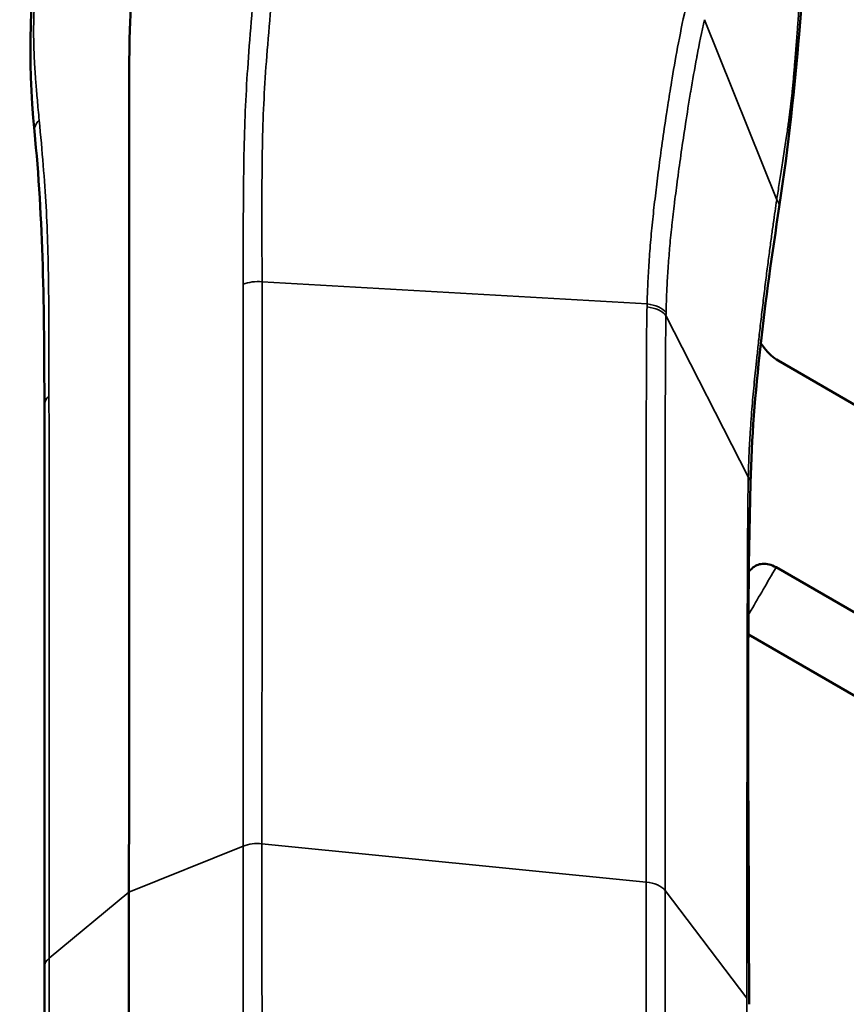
# Model space of a CAD drawing. Header units: millimetres. Extents: x 0 to 2100, y 0 to 1485.
# Tile 336 of 656: x 1615 to 1631, y 990 to 1009. Entities that reach past the tile are written whole.
import ezdxf

# ---------------------------------------------------------------- set-up
doc = ezdxf.new("R2010")
doc.units = ezdxf.units.MM
doc.header["$LTSCALE"] = 5
doc.layers.add('Sichtbar (ISO)', color=7, linetype='Continuous', lineweight=50)
doc.layers.add('Sichtbar schmal (ISO)', color=7, linetype='Continuous', lineweight=35)

msp = doc.modelspace()

# ---------------------------------------------------------------- linework, layer by layer
at = {"layer": 'Sichtbar (ISO)'}
for p, q in [((1629.7664, 1002.3872), (1640.9909, 995.9067)), ((1627.174, 998.8317), (1627.1741, 998.8318)), ((1629.7241, 998.3291), (1640.9909, 991.8242)), ((1629.1795, 997.0105), (1642.6658, 989.2242)), ((1627.1736, 990.8202), (1627.1736, 990.8202))]:
    msp.add_line(p, q, dxfattribs=at)
for centre, major_axis, ratio, start_param, end_param in [((1615.8567, 1001.5205), (-0.5, -0.0003), 0.5781396, 6.2831324, 6.2831964), ((1629.054, 994.1436), (-3.35, 5.8024), 0.5773508, 5.8212282, 5.8213913), ((1629.054, 994.1436), (-2.6, 4.5033), 0.5773508, 6.034432, 6.0344687), ((1615.8574, 990.4894), (-0.5, 0.0001), 0.5771815, 0.0000443, 0.0000839)]:
    msp.add_ellipse(centre, major_axis=major_axis, ratio=ratio, start_param=start_param, end_param=end_param, dxfattribs=at)
for points, knots in [([(1617.0173, 991.9483), (1617.0176, 992.2463), (1617.018, 992.5414), (1617.0183, 992.8336), (1617.0186, 993.1317), (1617.0188, 993.4267), (1617.019, 993.7186), (1617.0193, 994.0168), (1617.0195, 994.3118), (1617.0197, 994.6036), (1617.0197, 994.7186), (1617.0198, 994.8331), (1617.0199, 994.9471), (1617.02, 995.1289), (1617.02, 995.3094), (1617.0201, 995.4886), (1617.0203, 995.7871), (1617.0204, 996.0821), (1617.0204, 996.3737), (1617.0205, 996.6722), (1617.0206, 996.9672), (1617.0206, 997.2588), (1617.0207, 997.4186), (1617.0207, 997.5774), (1617.0207, 997.7353), (1617.0207, 997.8722), (1617.0207, 998.0084), (1617.0207, 998.1438), (1617.0207, 998.4424), (1617.0207, 998.7374), (1617.0207, 999.0289), (1617.0206, 999.3276), (1617.0206, 999.6226), (1617.0205, 999.9139), (1617.0205, 1000.0529), (1617.0205, 1000.191), (1617.0205, 1000.3283), (1617.0204, 1000.4863), (1617.0204, 1000.6432), (1617.0204, 1000.799), (1617.0203, 1001.098), (1617.0203, 1001.3931), (1617.0202, 1001.6842), (1617.0201, 1001.9833), (1617.0201, 1002.2783), (1617.02, 1002.5692), (1617.02, 1002.6265), (1617.0199, 1002.6836), (1617.0199, 1002.7406), (1617.0198, 1002.9812), (1617.0198, 1003.2191), (1617.0197, 1003.4543), (1617.0196, 1003.7534), (1617.0195, 1004.0483), (1617.0195, 1004.3393), (1617.0195, 1004.5566), (1617.0196, 1004.7718), (1617.0196, 1004.985), (1617.0197, 1005.0651), (1617.0197, 1005.1449), (1617.0198, 1005.2244), (1617.02, 1005.5239), (1617.0203, 1005.8194), (1617.0205, 1006.1093), (1617.0207, 1006.4104), (1617.0208, 1006.7055), (1617.021, 1006.9935), (1617.021, 1007.0199), (1617.021, 1007.0462), (1617.021, 1007.0725), (1617.0212, 1007.346), (1617.0217, 1007.6132), (1617.0223, 1007.8771), (1617.0231, 1008.1737), (1617.0241, 1008.466), (1617.0311, 1008.7571), (1617.033, 1008.8344), (1617.0353, 1008.9115), (1617.0381, 1008.9885), (1617.046, 1009.1999), (1617.0576, 1009.4108), (1617.0766, 1009.6157), (1617.1021, 1009.8926), (1617.1412, 1010.1587), (1617.186, 1010.4283), (1617.2061, 1010.5493), (1617.2273, 1010.6709), (1617.2489, 1010.7895), (1617.2745, 1010.9307), (1617.3022, 1011.0758), (1617.3299, 1011.2147), (1617.3574, 1011.3528), (1617.3848, 1011.484), (1617.4146, 1011.6201), (1617.4432, 1011.7502), (1617.4739, 1011.8851), (1617.5056, 1012.0204), (1617.5365, 1012.1526), (1617.5682, 1012.2849), (1617.6004, 1012.4174), (1617.6084, 1012.4499), (1617.6163, 1012.4824), (1617.6243, 1012.5149), (1617.6484, 1012.6133), (1617.673, 1012.7123), (1617.6979, 1012.8121), (1617.7305, 1012.942), (1617.7636, 1013.073), (1617.7974, 1013.2051), (1617.8304, 1013.3346), (1617.8641, 1013.4652), (1617.8982, 1013.5969), (1617.9317, 1013.7262), (1617.9657, 1013.8564), (1618.0002, 1013.9878), (1618.0311, 1014.1055), (1618.0623, 1014.2241), (1618.0939, 1014.3434), (1618.097, 1014.3549), (1618.1, 1014.3663), (1618.103, 1014.3778), (1618.1372, 1014.5067), (1618.1717, 1014.6364), (1618.2066, 1014.7672), (1618.241, 1014.896), (1618.2758, 1015.0257), (1618.3109, 1015.1563), (1618.3454, 1015.2848), (1618.3803, 1015.4141), (1618.4155, 1015.5444), (1618.4502, 1015.6728), (1618.4853, 1015.8022), (1618.5207, 1015.9325), (1618.555, 1016.0586), (1618.5896, 1016.1856), (1618.6245, 1016.3134), (1618.6601, 1016.4439), (1618.696, 1016.5753), (1618.7322, 1016.7076), (1618.7674, 1016.8357), (1618.8028, 1016.9648), (1618.8385, 1017.0947), (1618.8737, 1017.2228), (1618.9092, 1017.3517), (1618.945, 1017.4816), (1618.9803, 1017.6096), (1619.0159, 1017.7385), (1619.0517, 1017.8682), (1619.0871, 1017.9962), (1619.1228, 1018.125), (1619.1587, 1018.2547), (1619.1751, 1018.3138), (1619.1915, 1018.3731), (1619.208, 1018.4326), (1619.2272, 1018.5018), (1619.2464, 1018.5712), (1619.2658, 1018.6409), (1619.3012, 1018.7687), (1619.337, 1018.8973), (1619.373, 1019.0268), (1619.4085, 1019.1546), (1619.4443, 1019.2833), (1619.4803, 1019.4127), (1619.5159, 1019.5404), (1619.5517, 1019.6689), (1619.5877, 1019.7982), (1619.6233, 1019.9259), (1619.6592, 1020.0544), (1619.6953, 1020.1836), (1619.731, 1020.3113), (1619.7669, 1020.4398), (1619.803, 1020.5689), (1619.8166, 1020.6174), (1619.8301, 1020.6661), (1619.8438, 1020.7148)], [0, 0, 0, 0, 0.0221487, 0.0221487, 0.0221487, 0.0447451, 0.0447451, 0.0447451, 0.0678251, 0.0678251, 0.0678251, 0.0769231, 0.0769231, 0.0769231, 0.0914259, 0.0914259, 0.0914259, 0.1155756, 0.1155756, 0.1155756, 0.1402945, 0.1402945, 0.1402945, 0.1538462, 0.1538462, 0.1538462, 0.1656036, 0.1656036, 0.1656036, 0.1915289, 0.1915289, 0.1915289, 0.2180998, 0.2180998, 0.2180998, 0.2307692, 0.2307692, 0.2307692, 0.2453472, 0.2453472, 0.2453472, 0.27331, 0.27331, 0.27331, 0.3020376, 0.3020376, 0.3020376, 0.3076923, 0.3076923, 0.3076923, 0.3315794, 0.3315794, 0.3315794, 0.361947, 0.361947, 0.361947, 0.3846154, 0.3846154, 0.3846154, 0.3931257, 0.3931257, 0.3931257, 0.4251928, 0.4251928, 0.4251928, 0.4584886, 0.4584886, 0.4584886, 0.4615385, 0.4615385, 0.4615385, 0.4933008, 0.4933008, 0.4933008, 0.5289892, 0.5289892, 0.5289892, 0.5384615, 0.5384615, 0.5384615, 0.5644733, 0.5644733, 0.5644733, 0.5996106, 0.5996106, 0.5996106, 0.6153846, 0.6153846, 0.6153846, 0.634152, 0.634152, 0.634152, 0.6527942, 0.6527942, 0.6527942, 0.6706179, 0.6706179, 0.6706179, 0.6880338, 0.6880338, 0.6880338, 0.6923077, 0.6923077, 0.6923077, 0.7052349, 0.7052349, 0.7052349, 0.7220669, 0.7220669, 0.7220669, 0.7385548, 0.7385548, 0.7385548, 0.7547305, 0.7547305, 0.7547305, 0.7692308, 0.7692308, 0.7692308, 0.770622, 0.770622, 0.770622, 0.7862536, 0.7862536, 0.7862536, 0.801639, 0.801639, 0.801639, 0.8167874, 0.8167874, 0.8167874, 0.8317077, 0.8317077, 0.8317077, 0.8461538, 0.8461538, 0.8461538, 0.8608969, 0.8608969, 0.8608969, 0.8751795, 0.8751795, 0.8751795, 0.8892601, 0.8892601, 0.8892601, 0.9031432, 0.9031432, 0.9031432, 0.9168329, 0.9168329, 0.9168329, 0.9230769, 0.9230769, 0.9230769, 0.9303334, 0.9303334, 0.9303334, 0.9436505, 0.9436505, 0.9436505, 0.9567926, 0.9567926, 0.9567926, 0.9697675, 0.9697675, 0.9697675, 0.9825826, 0.9825826, 0.9825826, 0.9952446, 0.9952446, 0.9952446, 1, 1, 1, 1]), ([(1630.5644, 1016.3055), (1630.6031, 1016.1973), (1630.6239, 1016.0873), (1630.657, 1015.7957), (1630.6567, 1015.6175), (1630.6492, 1014.9024), (1630.6126, 1014.3588), (1630.4668, 1012.1737), (1630.3229, 1010.5525), (1630.095, 1007.8067), (1629.9679, 1006.6039), (1629.7867, 1005.4084)], [0, 0, 0, 0, 0.0473821, 0.0473821, 0.1306187, 0.1306187, 0.37998, 0.37998, 1.1279735, 1.1279735, 1.5455047, 1.5455047, 1.5455047, 1.5455047]), ([(1629.7664, 1002.3872), (1629.7194, 1002.4143), (1629.673, 1002.4487), (1629.5801, 1002.5328), (1629.5347, 1002.5822), (1629.4684, 1002.6664), (1629.4457, 1002.6978), (1629.424, 1002.7302)], [0.000001, 0.000001, 0.000001, 0.000001, 0.019924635, 0.019924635, 0.040958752, 0.040958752, 0.052703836, 0.052703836, 0.052703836, 0.052703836]), ([(1629.1904, 998.2417), (1629.2077, 998.2639), (1629.2262, 998.2842), (1629.308, 998.3588), (1629.379, 998.3909), (1629.4978, 998.4016), (1629.5423, 998.398), (1629.633, 998.3744), (1629.6783, 998.3556), (1629.7241, 998.3291)], [0.09881883, 0.09881883, 0.09881883, 0.09881883, 0.1127349, 0.1127349, 0.15583879, 0.15583879, 0.17927125, 0.17927125, 0.20148223, 0.20148223, 0.20148223, 0.20148223]), ([(1617.0173, 991.9483), (1617.0174, 991.6502), (1617.0175, 991.3549), (1617.0176, 991.0626), (1617.0177, 990.7645), (1617.0178, 990.4695), (1617.0179, 990.1774), (1617.0181, 989.8792), (1617.0182, 989.5842), (1617.0183, 989.2923), (1617.0183, 989.1699), (1617.0184, 989.048), (1617.0184, 988.9267), (1617.0185, 988.7524), (1617.0185, 988.5792), (1617.0186, 988.4071), (1617.0187, 988.1087), (1617.0187, 987.8137), (1617.0188, 987.522), (1617.0189, 987.2235), (1617.019, 986.9285), (1617.019, 986.6369), (1617.019, 986.462), (1617.0191, 986.2883), (1617.0191, 986.1158), (1617.0191, 985.9939), (1617.0192, 985.8726), (1617.0192, 985.7519), (1617.0192, 985.4534), (1617.0193, 985.1584), (1617.0193, 984.8669), (1617.0194, 984.5683), (1617.0194, 984.2734), (1617.0194, 983.982), (1617.0194, 983.8203), (1617.0195, 983.6597), (1617.0195, 983.5001), (1617.0195, 983.365), (1617.0195, 983.2307), (1617.0195, 983.0971), (1617.0195, 982.7983), (1617.0196, 982.5033), (1617.0196, 982.2122), (1617.0196, 981.9132), (1617.0196, 981.6183), (1617.0196, 981.3273), (1617.0195, 981.2397), (1617.0195, 981.1523), (1617.0195, 981.0654), (1617.0195, 980.8557), (1617.0195, 980.648), (1617.0195, 980.4423), (1617.0194, 980.1433), (1617.0194, 979.8485), (1617.0195, 979.5574), (1617.0195, 979.3017), (1617.0196, 979.0488), (1617.0198, 978.7986), (1617.0198, 978.7565), (1617.0198, 978.7144), (1617.0199, 978.6724), (1617.0201, 978.3732), (1617.0205, 978.0777), (1617.0208, 977.7874), (1617.0211, 977.4864), (1617.0213, 977.191), (1617.0216, 976.902), (1617.0217, 976.8302), (1617.0218, 976.7588), (1617.0218, 976.6879), (1617.0221, 976.4596), (1617.0225, 976.2358), (1617.0231, 976.0146), (1617.0238, 975.717), (1617.0248, 975.4239), (1617.0317, 975.1251), (1617.0347, 974.9934), (1617.0389, 974.8605), (1617.045, 974.7261), (1617.0527, 974.5585), (1617.0629, 974.3888), (1617.0773, 974.2173), (1617.103, 973.9117), (1617.1421, 973.6005), (1617.1871, 973.2775), (1617.2173, 973.0611), (1617.2501, 972.8395), (1617.2829, 972.6283), (1617.2988, 972.5261), (1617.315, 972.4238), (1617.3312, 972.324), (1617.3589, 972.1536), (1617.3863, 971.9908), (1617.4161, 971.8207), (1617.4446, 971.6575), (1617.4754, 971.4871), (1617.507, 971.3155), (1617.5379, 971.1477), (1617.5696, 970.9788), (1617.602, 970.8089), (1617.6211, 970.7085), (1617.6404, 970.6076), (1617.6598, 970.5068), (1617.6729, 970.4388), (1617.6862, 970.3704), (1617.6996, 970.3016), (1617.732, 970.1346), (1617.7652, 969.9653), (1617.7991, 969.7937), (1617.8321, 969.6263), (1617.8658, 969.4568), (1617.9, 969.2853), (1617.9335, 969.1175), (1617.9675, 968.9479), (1618.002, 968.7766), (1618.0358, 968.6085), (1618.0702, 968.4388), (1618.1049, 968.2677), (1618.1112, 968.2364), (1618.1176, 968.2051), (1618.124, 968.1737), (1618.1519, 968.0362), (1618.1801, 967.8979), (1618.2085, 967.7586), (1618.2429, 967.59), (1618.2777, 967.4201), (1618.3128, 967.249), (1618.3473, 967.0805), (1618.3822, 966.911), (1618.4174, 966.7399), (1618.4521, 966.5714), (1618.4872, 966.4015), (1618.5226, 966.2303), (1618.5575, 966.0617), (1618.5927, 965.8918), (1618.6282, 965.7206), (1618.6342, 965.6917), (1618.6402, 965.6627), (1618.6462, 965.6336), (1618.6753, 965.4936), (1618.7046, 965.3527), (1618.7341, 965.2109), (1618.7691, 965.0422), (1618.8045, 964.8723), (1618.8402, 964.7011), (1618.8754, 964.5324), (1618.9109, 964.3624), (1618.9466, 964.1912), (1618.9819, 964.0225), (1619.0174, 963.8525), (1619.0532, 963.6813), (1619.0885, 963.5125), (1619.1241, 963.3425), (1619.16, 963.1713), (1619.1798, 963.0768), (1619.1997, 962.9819), (1619.2197, 962.8866), (1619.2354, 962.8117), (1619.2511, 962.7366), (1619.2669, 962.6613), (1619.3023, 962.4924), (1619.3379, 962.3224), (1619.3738, 962.1512), (1619.4092, 961.9824), (1619.4449, 961.8123), (1619.4808, 961.6412), (1619.5163, 961.4723), (1619.552, 961.3024), (1619.588, 961.1313), (1619.6027, 961.0618), (1619.6173, 960.9921), (1619.632, 960.9222)], [0, 0, 0, 0, 0.02199144, 0.02199144, 0.02199144, 0.04441975, 0.04441975, 0.04441975, 0.067319, 0.067319, 0.067319, 0.07692308, 0.07692308, 0.07692308, 0.09072474, 0.09072474, 0.09072474, 0.11466403, 0.11466403, 0.11466403, 0.13915673, 0.13915673, 0.13915673, 0.15384615, 0.15384615, 0.15384615, 0.16422304, 0.16422304, 0.16422304, 0.18988768, 0.18988768, 0.18988768, 0.21617842, 0.21617842, 0.21617842, 0.23076923, 0.23076923, 0.23076923, 0.24312435, 0.24312435, 0.24312435, 0.2707623, 0.2707623, 0.2707623, 0.29914139, 0.29914139, 0.29914139, 0.30769231, 0.30769231, 0.30769231, 0.32831272, 0.32831272, 0.32831272, 0.3582881, 0.3582881, 0.3582881, 0.38461538, 0.38461538, 0.38461538, 0.3890474, 0.3890474, 0.3890474, 0.42063888, 0.42063888, 0.42063888, 0.45340178, 0.45340178, 0.45340178, 0.46153846, 0.46153846, 0.46153846, 0.48771861, 0.48771861, 0.48771861, 0.52293241, 0.52293241, 0.52293241, 0.53846154, 0.53846154, 0.53846154, 0.55781109, 0.55781109, 0.55781109, 0.59228739, 0.59228739, 0.59228739, 0.61538462, 0.61538462, 0.61538462, 0.62655286, 0.62655286, 0.62655286, 0.64560228, 0.64560228, 0.64560228, 0.66387836, 0.66387836, 0.66387836, 0.68174134, 0.68174134, 0.68174134, 0.69230769, 0.69230769, 0.69230769, 0.69943041, 0.69943041, 0.69943041, 0.71671148, 0.71671148, 0.71671148, 0.73356909, 0.73356909, 0.73356909, 0.75006957, 0.75006957, 0.75006957, 0.76626863, 0.76626863, 0.76626863, 0.76923077, 0.76923077, 0.76923077, 0.78221141, 0.78221141, 0.78221141, 0.79791415, 0.79791415, 0.79791415, 0.81338009, 0.81338009, 0.81338009, 0.82861268, 0.82861268, 0.82861268, 0.84361565, 0.84361565, 0.84361565, 0.84615385, 0.84615385, 0.84615385, 0.85839359, 0.85839359, 0.85839359, 0.87295309, 0.87295309, 0.87295309, 0.8873003, 0.8873003, 0.8873003, 0.90144117, 0.90144117, 0.90144117, 0.91538144, 0.91538144, 0.91538144, 0.92307692, 0.92307692, 0.92307692, 0.92912645, 0.92912645, 0.92912645, 0.94268144, 0.94268144, 0.94268144, 0.9560548, 0.9560548, 0.9560548, 0.96925483, 0.96925483, 0.96925483, 0.97461947, 0.97461947, 0.97461947, 0.97461947])]:
    msp.add_open_spline(points, degree=3, knots=knots, dxfattribs=at)
for points in [[(1615.1612, 1006.891), (1614.8721, 1009.7567), (1615.4268, 1012.2358), (1615.8847, 1014.7865)], [(1615.3567, 1001.5202), (1615.3556, 1003.3566), (1615.3339, 1005.1785), (1615.1612, 1006.891)], [(1629.7867, 1005.4084), (1629.5098, 1003.5812), (1629.2646, 1001.7228), (1629.2221, 999.9882)], [(1629.3839, 1002.7929), (1629.3835, 1002.7935), (1629.3831, 1002.7941), (1629.3827, 1002.7947)], [(1615.3574, 990.4895), (1615.3575, 994.1664), (1615.3593, 997.8455), (1615.3567, 1001.5201)], [(1629.2221, 999.9882), (1629.1382, 996.5624), (1629.1935, 993.1679), (1629.1934, 989.7502)], [(1615.3567, 979.4555), (1615.3593, 983.1352), (1615.3575, 986.8114), (1615.3574, 990.4894)]]:
    msp.add_open_spline(points, degree=3, dxfattribs=at)
at = {"layer": 'Sichtbar schmal (ISO)'}
for p, q in [((1629.7369, 1005.5425), (1628.3168, 1009.0828)), ((1627.1918, 1003.5004), (1619.6306, 1003.9353)), ((1629.1789, 1000.1087), (1627.5624, 1003.275)), ((1627.1738, 997.1406), (1627.1736, 997.1404)), ((1627.1737, 996.0445), (1627.1735, 996.0444)), ((1619.257, 992.8544), (1617.0173, 991.9482)), ((1627.1736, 992.1489), (1619.6292, 992.9024)), ((1615.4479, 990.6551), (1617.0173, 991.9482)), ((1627.5463, 991.9803), (1629.1513, 989.8661))]:
    msp.add_line(p, q, dxfattribs=at)
for centre, major_axis, ratio, start_param, end_param in [((1615.6586, 1006.9412), (-0.4975, -0.0502), 0.641361, 5.58921, 6.2831684), ((1629.2924, 1005.4833), (0.4944, -0.0749), 0.4925845, 0, 0.5329592), ((1619.5468, 1003.6509), (0.5, -0.0006), 0.5769054, 1.4030594, 2.1826825), ((1627.1074, 1003.2265), (-0.4998, 0.0132), 0.5586384, 3.5776957, 4.5574966), ((1627.106, 1003.1679), (-0.4999, 0.0113), 0.5597048, 3.5744932, 4.5552602), ((1615.8567, 1001.5205), (-0.5, -0.0003), 0.5781396, 5.6715782, 6.283138), ((1628.7223, 1000.0005), (0.4999, -0.0122), 0.5689407, 6.2831845, 6.7161451), ((1619.544, 992.6179), (0.5, -0.0001), 0.5773766, 1.3996495, 2.1821319), ((1627.0884, 991.8644), (-0.5, 0), 0.5773845, 3.5546442, 4.5410709), ((1615.8574, 990.4895), (-0.5, 0), 0.5771815, 5.6719751, 6.2831427)]:
    msp.add_ellipse(centre, major_axis=major_axis, ratio=ratio, start_param=start_param, end_param=end_param, dxfattribs=at)
for points, knots in [([(1630.5645, 1016.3056), (1630.5686, 1016.2941), (1630.5722, 1016.2827), (1630.5757, 1016.271), (1630.5767, 1016.2673), (1630.5778, 1016.2635), (1630.5789, 1016.2598), (1630.5826, 1016.2465), (1630.586, 1016.2328), (1630.5891, 1016.2187), (1630.5932, 1016.2004), (1630.5968, 1016.1813), (1630.6, 1016.1607), (1630.6031, 1016.1401), (1630.606, 1016.118), (1630.6085, 1016.0939), (1630.611, 1016.0698), (1630.6132, 1016.0437), (1630.6151, 1016.0152), (1630.617, 1015.9867), (1630.6185, 1015.9558), (1630.6196, 1015.922), (1630.6208, 1015.8883), (1630.6215, 1015.8518), (1630.6219, 1015.8135), (1630.6222, 1015.7752), (1630.6223, 1015.735), (1630.622, 1015.6951), (1630.622, 1015.6883), (1630.6219, 1015.6815), (1630.6219, 1015.6747), (1630.6216, 1015.6416), (1630.6212, 1015.6088), (1630.6207, 1015.5762), (1630.6201, 1015.5368), (1630.6192, 1015.4978), (1630.6182, 1015.4586), (1630.6172, 1015.4194), (1630.616, 1015.3802), (1630.6147, 1015.3401), (1630.6133, 1015.3), (1630.6118, 1015.2591), (1630.6101, 1015.2167), (1630.6084, 1015.1743), (1630.6065, 1015.1302), (1630.6045, 1015.0839), (1630.6031, 1015.0529), (1630.6016, 1015.0208), (1630.6, 1014.9876), (1630.5992, 1014.971), (1630.5984, 1014.9542), (1630.5976, 1014.9371), (1630.5951, 1014.8854), (1630.5923, 1014.8309), (1630.5893, 1014.7736), (1630.5863, 1014.7164), (1630.583, 1014.6565), (1630.5794, 1014.5942), (1630.5759, 1014.5318), (1630.5721, 1014.467), (1630.568, 1014.3996), (1630.564, 1014.3322), (1630.5596, 1014.2622), (1630.555, 1014.1894), (1630.5504, 1014.1165), (1630.5454, 1014.0408), (1630.5402, 1013.9618), (1630.535, 1013.8829), (1630.5294, 1013.8007), (1630.5236, 1013.7151), (1630.52, 1013.6625), (1630.5163, 1013.6085), (1630.5125, 1013.5532), (1630.5101, 1013.5186), (1630.5077, 1013.4834), (1630.5052, 1013.4477), (1630.4987, 1013.3549), (1630.492, 1013.2584), (1630.4849, 1013.1581), (1630.4777, 1013.0579), (1630.4703, 1012.9539), (1630.4624, 1012.845), (1630.4545, 1012.7362), (1630.4462, 1012.6224), (1630.4373, 1012.5031), (1630.4284, 1012.3838), (1630.419, 1012.259), (1630.4093, 1012.1325), (1630.3996, 1012.0059), (1630.3897, 1011.8778), (1630.38, 1011.7547), (1630.3703, 1011.6316), (1630.3608, 1011.5135), (1630.3519, 1011.4028), (1630.3429, 1011.292), (1630.3344, 1011.1885), (1630.3263, 1011.0904), (1630.3182, 1010.9922), (1630.3104, 1010.8995), (1630.303, 1010.8115), (1630.2975, 1010.7469), (1630.2923, 1010.6848), (1630.2872, 1010.625), (1630.2853, 1010.6034), (1630.2835, 1010.582), (1630.2817, 1010.5609), (1630.2749, 1010.4815), (1630.2684, 1010.4062), (1630.2622, 1010.3343), (1630.256, 1010.2624), (1630.25, 1010.194), (1630.2444, 1010.1287), (1630.2387, 1010.0635), (1630.2333, 1010.0013), (1630.2282, 1009.9418), (1630.223, 1009.8823), (1630.2181, 1009.8255), (1630.2134, 1009.7711), (1630.2088, 1009.7167), (1630.2043, 1009.6647), (1630.2001, 1009.6149), (1630.1959, 1009.565), (1630.1919, 1009.5173), (1630.1881, 1009.4716), (1630.1843, 1009.4259), (1630.1807, 1009.3822), (1630.1773, 1009.3403), (1630.1739, 1009.2984), (1630.1706, 1009.2583), (1630.1676, 1009.22), (1630.1649, 1009.1855), (1630.1623, 1009.1525), (1630.1599, 1009.1209), (1630.1596, 1009.1173), (1630.1593, 1009.1137), (1630.1591, 1009.1101), (1630.1564, 1009.0753), (1630.1539, 1009.0423), (1630.1514, 1009.0088), (1630.1489, 1008.9752), (1630.1463, 1008.9411), (1630.1437, 1008.9059), (1630.1411, 1008.8708), (1630.1383, 1008.8345), (1630.1355, 1008.7981), (1630.1327, 1008.7618), (1630.1299, 1008.7253), (1630.1269, 1008.689), (1630.124, 1008.6527), (1630.1211, 1008.6164), (1630.1182, 1008.5808), (1630.1153, 1008.5451), (1630.1124, 1008.51), (1630.1096, 1008.4744), (1630.1067, 1008.4389), (1630.1038, 1008.4029), (1630.1008, 1008.3649), (1630.0978, 1008.3269), (1630.0946, 1008.2868), (1630.0912, 1008.2446), (1630.0878, 1008.2023), (1630.0843, 1008.1578), (1630.0806, 1008.1126), (1630.0769, 1008.0673), (1630.0731, 1008.0212), (1630.0692, 1007.9756), (1630.0653, 1007.93), (1630.0613, 1007.8849), (1630.0574, 1007.8413), (1630.0534, 1007.7977), (1630.0495, 1007.7557), (1630.0456, 1007.7161), (1630.0418, 1007.6765), (1630.038, 1007.6393), (1630.0344, 1007.604), (1630.0307, 1007.5687), (1630.0271, 1007.5353), (1630.0235, 1007.5026), (1630.0214, 1007.484), (1630.0193, 1007.4655), (1630.0171, 1007.4472), (1630.0155, 1007.4334), (1630.0139, 1007.4196), (1630.0122, 1007.4059), (1630.0083, 1007.3738), (1630.0043, 1007.3417), (1630.0001, 1007.3088), (1629.9959, 1007.2759), (1629.9915, 1007.2422), (1629.9869, 1007.2071), (1629.9823, 1007.1719), (1629.9774, 1007.1354), (1629.9722, 1007.0966), (1629.9669, 1007.0578), (1629.9613, 1007.0168), (1629.9552, 1006.973), (1629.9491, 1006.9292), (1629.9425, 1006.8826), (1629.9352, 1006.8321), (1629.928, 1006.7816), (1629.9201, 1006.7273), (1629.9116, 1006.6705), (1629.9032, 1006.6138), (1629.8943, 1006.5545), (1629.8853, 1006.4951), (1629.8763, 1006.4358), (1629.8672, 1006.3764), (1629.8582, 1006.318), (1629.8491, 1006.2597), (1629.8401, 1006.2023), (1629.8313, 1006.1461), (1629.8224, 1006.0899), (1629.8137, 1006.035), (1629.8053, 1005.9815), (1629.7968, 1005.928), (1629.7886, 1005.876), (1629.7807, 1005.8255), (1629.7728, 1005.775), (1629.7651, 1005.7261), (1629.7578, 1005.6789), (1629.7505, 1005.6317), (1629.7435, 1005.5863), (1629.7369, 1005.5425)], [0.09876254, 0.09876254, 0.09876254, 0.09876254, 0.10810811, 0.10810811, 0.10810811, 0.11109393, 0.11109393, 0.11109393, 0.12162162, 0.12162162, 0.12162162, 0.13513514, 0.13513514, 0.13513514, 0.14864865, 0.14864865, 0.14864865, 0.16216216, 0.16216216, 0.16216216, 0.17567568, 0.17567568, 0.17567568, 0.18918919, 0.18918919, 0.18918919, 0.2027027, 0.2027027, 0.2027027, 0.20500547, 0.20500547, 0.20500547, 0.21621622, 0.21621622, 0.21621622, 0.22972973, 0.22972973, 0.22972973, 0.24324324, 0.24324324, 0.24324324, 0.25675676, 0.25675676, 0.25675676, 0.27027027, 0.27027027, 0.27027027, 0.27930084, 0.27930084, 0.27930084, 0.28378378, 0.28378378, 0.28378378, 0.2972973, 0.2972973, 0.2972973, 0.31081081, 0.31081081, 0.31081081, 0.32432432, 0.32432432, 0.32432432, 0.33783784, 0.33783784, 0.33783784, 0.35135135, 0.35135135, 0.35135135, 0.36486486, 0.36486486, 0.36486486, 0.37317782, 0.37317782, 0.37317782, 0.37837838, 0.37837838, 0.37837838, 0.39189189, 0.39189189, 0.39189189, 0.40540541, 0.40540541, 0.40540541, 0.41891892, 0.41891892, 0.41891892, 0.43243243, 0.43243243, 0.43243243, 0.44594595, 0.44594595, 0.44594595, 0.45945946, 0.45945946, 0.45945946, 0.47297297, 0.47297297, 0.47297297, 0.48648649, 0.48648649, 0.48648649, 0.49640429, 0.49640429, 0.49640429, 0.5, 0.5, 0.5, 0.51351351, 0.51351351, 0.51351351, 0.52702703, 0.52702703, 0.52702703, 0.54054054, 0.54054054, 0.54054054, 0.55405405, 0.55405405, 0.55405405, 0.56756757, 0.56756757, 0.56756757, 0.58108108, 0.58108108, 0.58108108, 0.59459459, 0.59459459, 0.59459459, 0.60810811, 0.60810811, 0.60810811, 0.62024341, 0.62024341, 0.62024341, 0.62162162, 0.62162162, 0.62162162, 0.63513514, 0.63513514, 0.63513514, 0.64864865, 0.64864865, 0.64864865, 0.66216216, 0.66216216, 0.66216216, 0.67567568, 0.67567568, 0.67567568, 0.68918919, 0.68918919, 0.68918919, 0.7027027, 0.7027027, 0.7027027, 0.71621622, 0.71621622, 0.71621622, 0.72972973, 0.72972973, 0.72972973, 0.74324324, 0.74324324, 0.74324324, 0.75675676, 0.75675676, 0.75675676, 0.77027027, 0.77027027, 0.77027027, 0.78378378, 0.78378378, 0.78378378, 0.7972973, 0.7972973, 0.7972973, 0.81081081, 0.81081081, 0.81081081, 0.8185233, 0.8185233, 0.8185233, 0.82432432, 0.82432432, 0.82432432, 0.83783784, 0.83783784, 0.83783784, 0.85135135, 0.85135135, 0.85135135, 0.86486486, 0.86486486, 0.86486486, 0.87837838, 0.87837838, 0.87837838, 0.89189189, 0.89189189, 0.89189189, 0.90540541, 0.90540541, 0.90540541, 0.91891892, 0.91891892, 0.91891892, 0.93243243, 0.93243243, 0.93243243, 0.94594595, 0.94594595, 0.94594595, 0.95945946, 0.95945946, 0.95945946, 0.97297297, 0.97297297, 0.97297297, 0.98648649, 0.98648649, 0.98648649, 1, 1, 1, 1]), ([(1616.0217, 1014.9828), (1615.9949, 1014.8376), (1615.9686, 1014.6953), (1615.943, 1014.5566), (1615.9309, 1014.4914), (1615.919, 1014.427), (1615.9073, 1014.3635), (1615.8896, 1014.2675), (1615.8722, 1014.1734), (1615.8552, 1014.0813), (1615.8369, 1013.9826), (1615.8191, 1013.8861), (1615.8016, 1013.7916), (1615.79, 1013.7284), (1615.7785, 1013.6662), (1615.7672, 1013.6048), (1615.7458, 1013.4888), (1615.7251, 1013.3759), (1615.7051, 1013.2663), (1615.6966, 1013.2195), (1615.6882, 1013.1732), (1615.6799, 1013.1275), (1615.6586, 1013.0098), (1615.6381, 1012.8959), (1615.6186, 1012.7855), (1615.6105, 1012.7398), (1615.6026, 1012.6948), (1615.5948, 1012.6503), (1615.5765, 1012.5455), (1615.5591, 1012.444), (1615.5424, 1012.3454), (1615.5325, 1012.2869), (1615.5229, 1012.2294), (1615.5136, 1012.173), (1615.5006, 1012.094), (1615.4882, 1012.0171), (1615.4762, 1011.9422), (1615.4628, 1011.8579), (1615.4501, 1011.7761), (1615.438, 1011.6968), (1615.4316, 1011.6551), (1615.4254, 1011.6141), (1615.4194, 1011.5737), (1615.4018, 1011.4566), (1615.3856, 1011.3451), (1615.3705, 1011.2384), (1615.3698, 1011.2333), (1615.3691, 1011.2282), (1615.3684, 1011.2231), (1615.3541, 1011.122), (1615.3407, 1011.0253), (1615.3282, 1010.9327), (1615.3199, 1010.8715), (1615.312, 1010.8121), (1615.3044, 1010.7545), (1615.3, 1010.7205), (1615.2956, 1010.6871), (1615.2913, 1010.6543), (1615.2798, 1010.5657), (1615.269, 1010.4811), (1615.259, 1010.4004), (1615.2544, 1010.3638), (1615.25, 1010.328), (1615.2458, 1010.293), (1615.2407, 1010.2508), (1615.2358, 1010.2097), (1615.2311, 1010.1697), (1615.2226, 1010.0964), (1615.2148, 1010.0266), (1615.2078, 1009.9597), (1615.2034, 1009.9169), (1615.1992, 1009.8752), (1615.1953, 1009.8346), (1615.1931, 1009.8118), (1615.191, 1009.7893), (1615.189, 1009.7672), (1615.1835, 1009.7056), (1615.1786, 1009.6465), (1615.1744, 1009.5899), (1615.1701, 1009.5333), (1615.1665, 1009.4792), (1615.1634, 1009.4273), (1615.1622, 1009.408), (1615.1611, 1009.389), (1615.1601, 1009.3704), (1615.1584, 1009.3388), (1615.1568, 1009.3081), (1615.1555, 1009.2782), (1615.1533, 1009.2305), (1615.1516, 1009.1849), (1615.1502, 1009.141), (1615.1488, 1009.0971), (1615.1478, 1009.0551), (1615.1471, 1009.015), (1615.1464, 1008.975), (1615.146, 1008.937), (1615.1458, 1008.9004), (1615.1456, 1008.8637), (1615.1456, 1008.8284), (1615.1458, 1008.7922), (1615.146, 1008.756), (1615.1464, 1008.7189), (1615.1471, 1008.6814), (1615.1474, 1008.6638), (1615.1477, 1008.6461), (1615.1481, 1008.6284), (1615.1485, 1008.6084), (1615.149, 1008.5883), (1615.1496, 1008.5683), (1615.1506, 1008.5305), (1615.1519, 1008.4928), (1615.1533, 1008.4549), (1615.1547, 1008.4171), (1615.1563, 1008.3793), (1615.1581, 1008.3411), (1615.1598, 1008.303), (1615.1618, 1008.2646), (1615.1639, 1008.2253), (1615.1661, 1008.1861), (1615.1685, 1008.146), (1615.1711, 1008.1044), (1615.1737, 1008.0629), (1615.1766, 1008.02), (1615.1798, 1007.9751), (1615.183, 1007.9302), (1615.1865, 1007.8833), (1615.1904, 1007.8338), (1615.1943, 1007.7843), (1615.1986, 1007.7322), (1615.2032, 1007.6772), (1615.2079, 1007.6221), (1615.213, 1007.5642), (1615.2185, 1007.5035), (1615.224, 1007.4428), (1615.2299, 1007.3793), (1615.2361, 1007.3131), (1615.2423, 1007.247), (1615.2489, 1007.1782), (1615.2557, 1007.1066)], [0, 0, 0, 0, 0.0206175, 0.0206175, 0.0206175, 0.030303, 0.030303, 0.030303, 0.0449352, 0.0449352, 0.0449352, 0.0606061, 0.0606061, 0.0606061, 0.0710831, 0.0710831, 0.0710831, 0.0909091, 0.0909091, 0.0909091, 0.0993818, 0.0993818, 0.0993818, 0.1212121, 0.1212121, 0.1212121, 0.1302459, 0.1302459, 0.1302459, 0.1515152, 0.1515152, 0.1515152, 0.1641485, 0.1641485, 0.1641485, 0.1818182, 0.1818182, 0.1818182, 0.2016843, 0.2016843, 0.2016843, 0.2121212, 0.2121212, 0.2121212, 0.2424242, 0.2424242, 0.2424242, 0.2438802, 0.2438802, 0.2438802, 0.2727273, 0.2727273, 0.2727273, 0.2918015, 0.2918015, 0.2918015, 0.3030303, 0.3030303, 0.3030303, 0.3333333, 0.3333333, 0.3333333, 0.3470756, 0.3470756, 0.3470756, 0.3636364, 0.3636364, 0.3636364, 0.3939394, 0.3939394, 0.3939394, 0.4133508, 0.4133508, 0.4133508, 0.4242424, 0.4242424, 0.4242424, 0.4545455, 0.4545455, 0.4545455, 0.4848485, 0.4848485, 0.4848485, 0.4961022, 0.4961022, 0.4961022, 0.5151515, 0.5151515, 0.5151515, 0.5454545, 0.5454545, 0.5454545, 0.5757576, 0.5757576, 0.5757576, 0.6060606, 0.6060606, 0.6060606, 0.6363636, 0.6363636, 0.6363636, 0.6666667, 0.6666667, 0.6666667, 0.6809092, 0.6809092, 0.6809092, 0.6969697, 0.6969697, 0.6969697, 0.7272727, 0.7272727, 0.7272727, 0.7575758, 0.7575758, 0.7575758, 0.7878788, 0.7878788, 0.7878788, 0.8181818, 0.8181818, 0.8181818, 0.8484848, 0.8484848, 0.8484848, 0.8787879, 0.8787879, 0.8787879, 0.9090909, 0.9090909, 0.9090909, 0.9393939, 0.9393939, 0.9393939, 0.969697, 0.969697, 0.969697, 1, 1, 1, 1]), ([(1619.2599, 1003.8874), (1619.2603, 1004.2635), (1619.2619, 1004.9857), (1619.2667, 1005.9839), (1619.2835, 1006.8876), (1619.3184, 1007.6934), (1619.3767, 1008.5551), (1619.4306, 1009.1995), (1619.4611, 1009.5347)], [0.00000003, 0.00000003, 0.00000003, 0.00000003, 0.16666667, 0.33333333, 0.5, 0.66666667, 0.83333333, 1, 1, 1, 1]), ([(1627.9448, 1009.2954), (1627.8866, 1009.0336), (1627.8361, 1008.7813), (1627.7911, 1008.5407), (1627.7461, 1008.3001), (1627.7065, 1008.0711), (1627.6705, 1007.8536), (1627.6448, 1007.6984), (1627.6209, 1007.549), (1627.5984, 1007.4047), (1627.5894, 1007.3468), (1627.5806, 1007.2897), (1627.572, 1007.2334), (1627.5421, 1007.0367), (1627.5147, 1006.8492), (1627.4894, 1006.669), (1627.4641, 1006.4888), (1627.4407, 1006.3159), (1627.4195, 1006.1523), (1627.3983, 1005.9888), (1627.3791, 1005.8348), (1627.3606, 1005.6809), (1627.3513, 1005.6039), (1627.3422, 1005.5268), (1627.3334, 1005.4499), (1627.3246, 1005.3733), (1627.316, 1005.2967), (1627.3079, 1005.2203), (1627.2916, 1005.0671), (1627.2769, 1004.9142), (1627.2638, 1004.7636), (1627.2508, 1004.613), (1627.2395, 1004.4645), (1627.2299, 1004.3194), (1627.2203, 1004.1742), (1627.2124, 1004.0324), (1627.2061, 1003.8956), (1627.1998, 1003.7589), (1627.1951, 1003.6273), (1627.1918, 1003.5004)], [0, 0, 0, 0, 0.0909091, 0.0909091, 0.0909091, 0.1818182, 0.1818182, 0.1818182, 0.2467018, 0.2467018, 0.2467018, 0.2727273, 0.2727273, 0.2727273, 0.3636364, 0.3636364, 0.3636364, 0.4545455, 0.4545455, 0.4545455, 0.5454545, 0.5454545, 0.5454545, 0.5910049, 0.5910049, 0.5910049, 0.6363636, 0.6363636, 0.6363636, 0.7272727, 0.7272727, 0.7272727, 0.8181818, 0.8181818, 0.8181818, 0.9090909, 0.9090909, 0.9090909, 1, 1, 1, 1]), ([(1628.3168, 1009.0828), (1628.2627, 1008.8393), (1628.2152, 1008.6034), (1628.1725, 1008.3771), (1628.1702, 1008.365), (1628.1679, 1008.3528), (1628.1657, 1008.3407), (1628.1226, 1008.1108), (1628.0843, 1007.8909), (1628.0493, 1007.6813), (1628.0482, 1007.6746), (1628.0471, 1007.6679), (1628.046, 1007.6612), (1628.01, 1007.4455), (1627.9775, 1007.2408), (1627.9473, 1007.0454), (1627.9172, 1006.85), (1627.8894, 1006.6639), (1627.8636, 1006.4849), (1627.8378, 1006.3059), (1627.814, 1006.1339), (1627.7922, 1005.9713), (1627.7916, 1005.9666), (1627.791, 1005.9618), (1627.7903, 1005.9571), (1627.7693, 1005.7997), (1627.7502, 1005.6508), (1627.7317, 1005.5023), (1627.7308, 1005.4948), (1627.7299, 1005.4873), (1627.7289, 1005.4798), (1627.7109, 1005.3344), (1627.6936, 1005.1894), (1627.6778, 1005.0448), (1627.6767, 1005.0343), (1627.6755, 1005.0239), (1627.6744, 1005.0135), (1627.6592, 1004.8719), (1627.6456, 1004.7309), (1627.6335, 1004.5916), (1627.6324, 1004.5783), (1627.6312, 1004.5651), (1627.6301, 1004.5519), (1627.6185, 1004.4158), (1627.6084, 1004.2815), (1627.5998, 1004.1498), (1627.5988, 1004.1341), (1627.5978, 1004.1185), (1627.5968, 1004.1029), (1627.5887, 1003.9746), (1627.582, 1003.849), (1627.5767, 1003.7274), (1627.5759, 1003.7099), (1627.5752, 1003.6924), (1627.5745, 1003.675), (1627.5697, 1003.5572), (1627.5661, 1003.4432), (1627.5636, 1003.3325)], [0, 0, 0, 0, 0.086269, 0.086269, 0.086269, 0.0909091, 0.0909091, 0.0909091, 0.1789877, 0.1789877, 0.1789877, 0.1818182, 0.1818182, 0.1818182, 0.2727273, 0.2727273, 0.2727273, 0.3636364, 0.3636364, 0.3636364, 0.4545455, 0.4545455, 0.4545455, 0.4571867, 0.4571867, 0.4571867, 0.5454545, 0.5454545, 0.5454545, 0.5499212, 0.5499212, 0.5499212, 0.6363636, 0.6363636, 0.6363636, 0.6425964, 0.6425964, 0.6425964, 0.7272727, 0.7272727, 0.7272727, 0.7353192, 0.7353192, 0.7353192, 0.8181818, 0.8181818, 0.8181818, 0.8280355, 0.8280355, 0.8280355, 0.9090909, 0.9090909, 0.9090909, 0.9207868, 0.9207868, 0.9207868, 1, 1, 1, 1]), ([(1615.2557, 1007.1066), (1615.2846, 1006.8019), (1615.3382, 1006.2123), (1615.3943, 1005.4084), (1615.4273, 1004.6339), (1615.4423, 1003.7551), (1615.4459, 1002.7719), (1615.447, 1002.0582), (1615.4473, 1001.6862)], [0.00000091, 0.00000091, 0.00000091, 0.00000091, 0.16666667, 0.33333333, 0.5, 0.66666667, 0.83333333, 0.99999992, 0.99999992, 0.99999992, 0.99999992]), ([(1629.7369, 1005.5425), (1629.7264, 1005.4724), (1629.7045, 1005.3243), (1629.6694, 1005.0797), (1629.6319, 1004.8105), (1629.5923, 1004.5154), (1629.5504, 1004.1926), (1629.5065, 1003.8418), (1629.4622, 1003.4761), (1629.4194, 1003.1106), (1629.3805, 1002.765), (1629.3477, 1002.4614), (1629.3203, 1002.1985), (1629.2964, 1001.9614), (1629.2742, 1001.7308), (1629.2537, 1001.4948), (1629.2343, 1001.2489), (1629.2162, 1000.9876), (1629.2003, 1000.7107), (1629.1872, 1000.4186), (1629.1811, 1000.2136), (1629.1789, 1000.1087)], [0, 0, 0, 0, 0.05263158, 0.10526316, 0.15789474, 0.21052632, 0.26315789, 0.31578947, 0.36842105, 0.42105263, 0.47368421, 0.52631579, 0.57894737, 0.63157895, 0.68421053, 0.73684211, 0.78947368, 0.84210526, 0.89473684, 0.94736842, 0.99999999, 0.99999999, 0.99999999, 0.99999999]), ([(1619.257, 992.8544), (1619.2573, 994.1443), (1619.2576, 996.6809), (1619.2585, 1000.3343), (1619.2584, 1002.7145), (1619.2599, 1003.8874)], [0.00000063, 0.00000063, 0.00000063, 0.00000063, 0.33333333, 0.66666667, 1, 1, 1, 1]), ([(1619.6292, 992.9024), (1619.6295, 994.1923), (1619.6302, 996.729), (1619.6303, 1000.3825), (1619.6316, 1002.7622), (1619.6306, 1003.9353)], [0, 0, 0, 0, 0.33333333, 0.66666667, 0.99999999, 0.99999999, 0.99999999, 0.99999999]), ([(1627.1918, 1003.5004), (1627.1916, 1003.4907), (1627.1913, 1003.4811), (1627.1911, 1003.4714), (1627.1909, 1003.4618), (1627.1906, 1003.4521), (1627.1904, 1003.4424)], [0, 0, 0, 0, 0.5, 0.5, 0.5, 1, 1, 1, 1]), ([(1627.1904, 1003.4424), (1627.1862, 1003.2488), (1627.1802, 1002.8456), (1627.1772, 1002.1926), (1627.1764, 1001.4849), (1627.1748, 1000.7232), (1627.1745, 999.9053), (1627.1742, 999.0245), (1627.1739, 998.0704), (1627.1737, 997.0452), (1627.1736, 995.9508), (1627.1736, 994.7756), (1627.1736, 993.5158), (1627.1736, 992.6145), (1627.1736, 992.1489)], [0, 0, 0, 0, 0.08333333, 0.16666667, 0.25, 0.33333333, 0.41666667, 0.5, 0.58333333, 0.66666667, 0.75, 0.83333333, 0.91666667, 0.99999991, 0.99999991, 0.99999991, 0.99999991]), ([(1627.5636, 1003.3325), (1627.5634, 1003.3229), (1627.5632, 1003.3134), (1627.563, 1003.3038), (1627.5628, 1003.2942), (1627.5626, 1003.2846), (1627.5624, 1003.275)], [0, 0, 0, 0, 0.5, 0.5, 0.5, 0.99999794, 0.99999794, 0.99999794, 0.99999794]), ([(1627.5624, 1003.275), (1627.5584, 1003.081), (1627.5527, 1002.6772), (1627.5502, 1002.0238), (1627.549, 1001.3166), (1627.5476, 1000.5545), (1627.5473, 999.7368), (1627.5469, 998.8559), (1627.5466, 997.9018), (1627.5465, 996.8766), (1627.5464, 995.7822), (1627.5463, 994.607), (1627.5464, 993.3472), (1627.5464, 992.4459), (1627.5463, 991.9803)], [0, 0, 0, 0, 0.08333333, 0.16666667, 0.25, 0.33333333, 0.41666667, 0.5, 0.58333333, 0.66666667, 0.75, 0.83333333, 0.91666667, 0.9999999, 0.9999999, 0.9999999, 0.9999999]), ([(1629.1789, 1000.1087), (1629.1762, 999.9874), (1629.1741, 999.8721), (1629.1725, 999.7635), (1629.1722, 999.7434), (1629.1719, 999.7236), (1629.1717, 999.704), (1629.1702, 999.5963), (1629.1691, 999.4957), (1629.1683, 999.399), (1629.1682, 999.3828), (1629.168, 999.3668), (1629.1679, 999.3508), (1629.1671, 999.2537), (1629.1665, 999.16), (1629.166, 999.0676), (1629.1659, 999.054), (1629.1658, 999.0404), (1629.1658, 999.0268), (1629.1653, 998.9333), (1629.1649, 998.8409), (1629.1645, 998.7477), (1629.1644, 998.7358), (1629.1643, 998.7237), (1629.1643, 998.7117), (1629.1639, 998.6167), (1629.1634, 998.5207), (1629.1629, 998.4245), (1629.1629, 998.4139), (1629.1628, 998.4033), (1629.1628, 998.3927), (1629.1623, 998.2949), (1629.1619, 998.1971), (1629.1615, 998.0993), (1629.1614, 998.0902), (1629.1614, 998.0812), (1629.1613, 998.0721), (1629.1609, 997.9728), (1629.1606, 997.8737), (1629.1602, 997.7752), (1629.1602, 997.7677), (1629.1602, 997.7602), (1629.1602, 997.7527), (1629.1598, 997.6528), (1629.1595, 997.5536), (1629.1593, 997.4545), (1629.1592, 997.4486), (1629.1592, 997.4426), (1629.1592, 997.4366), (1629.1589, 997.3361), (1629.1587, 997.2357), (1629.1584, 997.1333), (1629.1584, 997.1287), (1629.1584, 997.1241), (1629.1584, 997.1196), (1629.1581, 997.0155), (1629.1579, 996.9093), (1629.1576, 996.7993), (1629.1576, 996.7961), (1629.1576, 996.7929), (1629.1576, 996.7897), (1629.1573, 996.6763), (1629.1571, 996.5588), (1629.1568, 996.435), (1629.1566, 996.3113), (1629.1563, 996.1814), (1629.156, 996.0445), (1629.1558, 995.9075), (1629.1555, 995.7636), (1629.1553, 995.6117), (1629.155, 995.4599), (1629.1548, 995.3002), (1629.1545, 995.1324), (1629.1545, 995.1276), (1629.1545, 995.1228), (1629.1545, 995.118), (1629.1543, 994.9545), (1629.154, 994.7836), (1629.1538, 994.6123), (1629.1538, 994.6048), (1629.1538, 994.5972), (1629.1538, 994.5897), (1629.1536, 994.4209), (1629.1534, 994.2517), (1629.1532, 994.0829), (1629.1532, 994.0729), (1629.1532, 994.0629), (1629.1532, 994.0528), (1629.153, 993.8867), (1629.1529, 993.7211), (1629.1527, 993.5579), (1629.1527, 993.5456), (1629.1527, 993.5333), (1629.1527, 993.521), (1629.1525, 993.3605), (1629.1524, 993.2024), (1629.1523, 993.0481), (1629.1523, 993.0339), (1629.1523, 993.0198), (1629.1523, 993.0057), (1629.1522, 992.8543), (1629.1521, 992.7068), (1629.152, 992.5647), (1629.152, 992.5492), (1629.152, 992.5337), (1629.152, 992.5184), (1629.1519, 992.3796), (1629.1519, 992.2462), (1629.1518, 992.118), (1629.1518, 992.1017), (1629.1518, 992.0855), (1629.1518, 992.0695), (1629.1517, 991.9446), (1629.1517, 991.8248), (1629.1516, 991.7096), (1629.1516, 991.6929), (1629.1516, 991.6763), (1629.1516, 991.6598), (1629.1516, 991.5478), (1629.1516, 991.4401), (1629.1515, 991.3363), (1629.1515, 991.3193), (1629.1515, 991.3025), (1629.1515, 991.2857), (1629.1515, 991.1849), (1629.1515, 991.0879), (1629.1514, 990.9943), (1629.1514, 990.9772), (1629.1514, 990.9602), (1629.1514, 990.9433), (1629.1514, 990.8524), (1629.1514, 990.7648), (1629.1514, 990.68), (1629.1514, 990.6628), (1629.1514, 990.6457), (1629.1514, 990.6287), (1629.1514, 990.5464), (1629.1514, 990.4669), (1629.1514, 990.3896), (1629.1514, 990.3724), (1629.1513, 990.3552), (1629.1513, 990.3382), (1629.1513, 990.2633), (1629.1513, 990.1906), (1629.1513, 990.1196), (1629.1513, 990.1023), (1629.1513, 990.085), (1629.1513, 990.0679), (1629.1513, 989.9989), (1629.1513, 989.9316), (1629.1513, 989.8661)], [0, 0, 0, 0, 0.03126326, 0.03126326, 0.03126326, 0.03703704, 0.03703704, 0.03703704, 0.06877058, 0.06877058, 0.06877058, 0.07407407, 0.07407407, 0.07407407, 0.10634633, 0.10634633, 0.10634633, 0.11111111, 0.11111111, 0.11111111, 0.14392394, 0.14392394, 0.14392394, 0.14814815, 0.14814815, 0.14814815, 0.18151368, 0.18151368, 0.18151368, 0.18518519, 0.18518519, 0.18518519, 0.2190745, 0.2190745, 0.2190745, 0.22222222, 0.22222222, 0.22222222, 0.25663683, 0.25663683, 0.25663683, 0.25925926, 0.25925926, 0.25925926, 0.29419117, 0.29419117, 0.29419117, 0.2962963, 0.2962963, 0.2962963, 0.33175272, 0.33175272, 0.33175272, 0.33333333, 0.33333333, 0.33333333, 0.36931993, 0.36931993, 0.36931993, 0.37037037, 0.37037037, 0.37037037, 0.40740741, 0.40740741, 0.40740741, 0.44444444, 0.44444444, 0.44444444, 0.48148148, 0.48148148, 0.48148148, 0.51851852, 0.51851852, 0.51851852, 0.51957225, 0.51957225, 0.51957225, 0.55555556, 0.55555556, 0.55555556, 0.5571341, 0.5571341, 0.5571341, 0.59259259, 0.59259259, 0.59259259, 0.59470327, 0.59470327, 0.59470327, 0.62962963, 0.62962963, 0.62962963, 0.63226394, 0.63226394, 0.63226394, 0.66666667, 0.66666667, 0.66666667, 0.66982591, 0.66982591, 0.66982591, 0.7037037, 0.7037037, 0.7037037, 0.70739645, 0.70739645, 0.70739645, 0.74074074, 0.74074074, 0.74074074, 0.74496829, 0.74496829, 0.74496829, 0.77777778, 0.77777778, 0.77777778, 0.78253227, 0.78253227, 0.78253227, 0.81481481, 0.81481481, 0.81481481, 0.82009638, 0.82009638, 0.82009638, 0.85185185, 0.85185185, 0.85185185, 0.85766118, 0.85766118, 0.85766118, 0.88888889, 0.88888889, 0.88888889, 0.89522479, 0.89522479, 0.89522479, 0.92592593, 0.92592593, 0.92592593, 0.93279305, 0.93279305, 0.93279305, 0.96296296, 0.96296296, 0.96296296, 0.97033933, 0.97033933, 0.97033933, 0.99999957, 0.99999957, 0.99999957, 0.99999957]), ([(1629.1821, 997.3965), (1629.2001, 997.4275), (1629.2942, 997.5891), (1629.4686, 997.8897), (1629.6371, 998.1796), (1629.7241, 998.3291)], [0.2536453, 0.2536453, 0.2536453, 0.2536453, 0.33333333, 0.66666667, 1, 1, 1, 1]), ([(1619.6306, 981.8705), (1619.6316, 983.0449), (1619.6303, 985.4286), (1619.6302, 989.0801), (1619.6295, 991.6144), (1619.6292, 992.9024)], [0.00000003, 0.00000003, 0.00000003, 0.00000003, 0.33333333, 0.66666667, 0.99999999, 0.99999999, 0.99999999, 0.99999999]), ([(1627.5463, 991.9803), (1627.5463, 991.5669), (1627.5462, 991.1699), (1627.546, 990.7897), (1627.5459, 990.4094), (1627.5456, 990.046), (1627.5454, 989.6982), (1627.5452, 989.3504), (1627.545, 989.0181), (1627.5448, 988.7007), (1627.5446, 988.3833), (1627.5445, 988.0807), (1627.5444, 987.7921), (1627.5443, 987.5034), (1627.5443, 987.2287), (1627.5443, 986.9672), (1627.5444, 986.7056), (1627.5445, 986.4571), (1627.5446, 986.2208), (1627.5448, 985.9845), (1627.545, 985.7604), (1627.5453, 985.5471), (1627.5455, 985.3337), (1627.5458, 985.1311), (1627.5462, 984.9378), (1627.5465, 984.7718), (1627.5468, 984.6128), (1627.5472, 984.4597), (1627.5472, 984.4345), (1627.5473, 984.4093), (1627.5474, 984.3844), (1627.5478, 984.2083), (1627.5483, 984.0401), (1627.5487, 983.8784), (1627.549, 983.7168), (1627.5494, 983.5616), (1627.5496, 983.4113), (1627.5498, 983.2609), (1627.5499, 983.1154), (1627.5498, 982.9746), (1627.5497, 982.8385), (1627.5495, 982.7068), (1627.5492, 982.5809), (1627.5492, 982.5766), (1627.5491, 982.5723), (1627.5491, 982.568), (1627.5488, 982.4383), (1627.5484, 982.3147), (1627.5481, 982.1979), (1627.5478, 982.0811), (1627.5476, 981.9712), (1627.5476, 981.8672), (1627.5476, 981.7633), (1627.5479, 981.6653), (1627.5483, 981.5725), (1627.5488, 981.4798), (1627.5495, 981.3922), (1627.5504, 981.309), (1627.5513, 981.2258), (1627.5524, 981.1469), (1627.5537, 981.0717), (1627.5551, 980.9964), (1627.5566, 980.9247), (1627.5583, 980.8556), (1627.5596, 980.8061), (1627.5609, 980.758), (1627.5624, 980.7113), (1627.5629, 980.6927), (1627.5635, 980.6744), (1627.5641, 980.6562)], [0, 0, 0, 0, 0.05, 0.05, 0.05, 0.1, 0.1, 0.1, 0.15, 0.15, 0.15, 0.2, 0.2, 0.2, 0.25, 0.25, 0.25, 0.3, 0.3, 0.3, 0.35, 0.35, 0.35, 0.4, 0.4, 0.4, 0.44291386, 0.44291386, 0.44291386, 0.45, 0.45, 0.45, 0.5, 0.5, 0.5, 0.55, 0.55, 0.55, 0.6, 0.6, 0.6, 0.64834496, 0.64834496, 0.64834496, 0.65, 0.65, 0.65, 0.7, 0.7, 0.7, 0.75, 0.75, 0.75, 0.8, 0.8, 0.8, 0.85, 0.85, 0.85, 0.9, 0.9, 0.9, 0.95, 0.95, 0.95, 0.9857492, 0.9857492, 0.9857492, 0.99999651, 0.99999651, 0.99999651, 0.99999651]), ([(1615.4479, 990.6551), (1615.448, 989.365), (1615.4482, 986.828), (1615.448, 983.1742), (1615.4481, 980.794), (1615.4473, 979.6208)], [0.00000063, 0.00000063, 0.00000063, 0.00000063, 0.33333333, 0.66666667, 1, 1, 1, 1])]:
    msp.add_open_spline(points, degree=3, knots=knots, dxfattribs=at)
for points in [[(1619.6306, 1003.9353), (1619.6303, 1004.3114), (1619.6288, 1005.0331), (1619.6279, 1006.0306), (1619.6418, 1006.9284), (1619.6768, 1007.725), (1619.7376, 1008.5814), (1619.7948, 1009.2216), (1619.8288, 1009.5558)], [(1615.4473, 1001.6862), (1615.4481, 1000.5119), (1615.448, 998.128), (1615.4482, 994.4769), (1615.448, 991.9429), (1615.4479, 990.6551)], [(1619.2599, 981.822), (1619.2584, 982.9966), (1619.2585, 985.3805), (1619.2576, 989.032), (1619.2573, 991.5663), (1619.257, 992.8544)], [(1627.1736, 992.1489), (1627.1736, 991.7355), (1627.1736, 990.9415), (1627.1736, 989.8514), (1627.1736, 988.8549), (1627.1737, 987.9473), (1627.1738, 987.1232), (1627.1739, 986.3778), (1627.174, 985.7054), (1627.1742, 985.0973), (1627.1745, 984.5451), (1627.1747, 984.0402), (1627.175, 983.5746), (1627.1755, 983.1378), (1627.1765, 982.7304), (1627.177, 982.3602), (1627.1777, 982.0303), (1627.179, 981.7362), (1627.181, 981.4731), (1627.1838, 981.2357), (1627.1874, 981.0203), (1627.1901, 980.8858), (1627.1918, 980.8213)], [(1629.1513, 989.8661), (1629.1513, 989.7177), (1629.1513, 989.4131), (1629.1514, 988.9378), (1629.1515, 988.4312), (1629.1517, 987.8863), (1629.152, 987.2934), (1629.1524, 986.6468), (1629.153, 985.9266), (1629.1538, 985.195), (1629.1546, 984.5778), (1629.1555, 984.0284), (1629.1564, 983.5382), (1629.1573, 983.0957), (1629.1583, 982.6953), (1629.1592, 982.3305), (1629.1602, 981.9938), (1629.1613, 981.6861), (1629.1625, 981.4126), (1629.1638, 981.1696), (1629.1647, 980.9518), (1629.1656, 980.7549), (1629.1665, 980.573), (1629.1677, 980.4062), (1629.169, 980.256), (1629.1704, 980.1231), (1629.1719, 980.0014), (1629.1737, 979.8855), (1629.1757, 979.7691), (1629.1781, 979.6502), (1629.1808, 979.5332), (1629.1841, 979.4175), (1629.1882, 979.3026), (1629.1932, 979.1847), (1629.1993, 979.0593), (1629.207, 978.9217), (1629.2167, 978.7685), (1629.229, 978.5979), (1629.2444, 978.4077), (1629.2636, 978.1962), (1629.2794, 978.0391), (1629.2882, 977.9567)]]:
    msp.add_open_spline(points, degree=3, dxfattribs=at)

doc.saveas('drawing.dxf')
